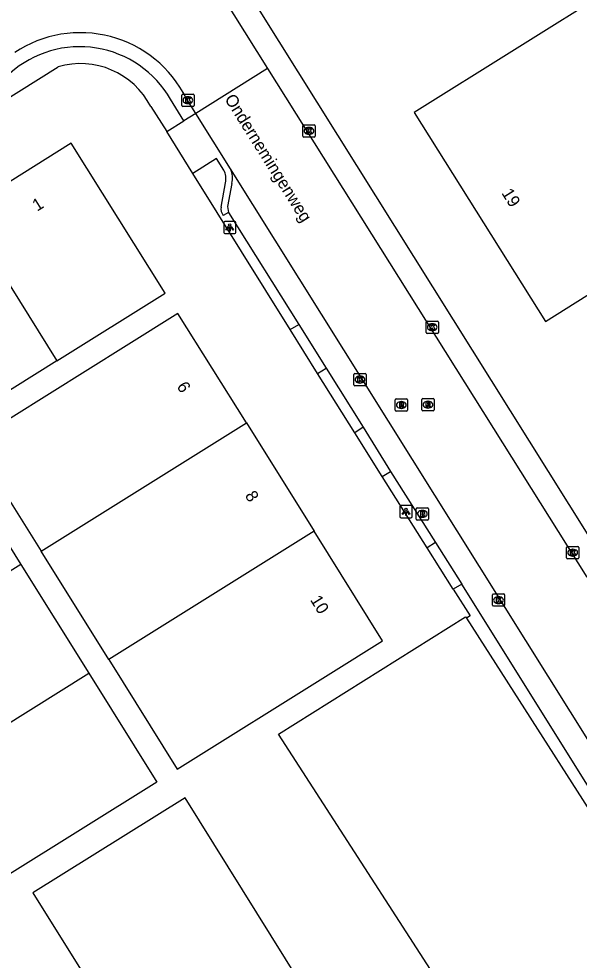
# Model space of a CAD drawing. Extents: x 158461 to 159795, y 387220 to 388672.
# Drawn here: x 158762.6 to 158808.4, y 387821.2 to 387898.2 of the extents above; entities that cross this region are included whole.
import ezdxf

# ---------------------------------------------------------------- set-up
doc = ezdxf.new("R2010")
doc.units = 0
for name, color, linetype in [('IMGEO_Brandkraan', 7, 'Continuous'), ('IMGEO_Kolk', 7, 'Continuous'), ('IMGEO_Lichtpunt', 7, 'Continuous'), ('IMGEO_Openbare_ruimte_label', 7, 'Continuous'), ('IMGEO_Pand', 7, 'Continuous'), ('IMGEO_Pand_nummerreeks', 7, 'Continuous'), ('IMGEO_Rijbaan_lokaal_gesloten', 7, 'Continuous'), ('IMGEO_Rioolput', 7, 'Continuous'), ('IMGEO_Voetpad_open', 7, 'Continuous')]:
    doc.layers.add(name, color=color, linetype=linetype)

msp = doc.modelspace()

# ---------------------------------------------------------------- linework, layer by layer
at = {"layer": 'IMGEO_Brandkraan'}
for p, q in [((158795.095, 387857.277), (158795.095, 387858.129)), ((158795.17, 387858.203), (158796.022, 387858.203)), ((158796.096, 387858.129), (158796.096, 387857.277)), ((158795.606, 387857.423), (158795.581, 387857.423)), ((158795.583, 387857.983), (158795.608, 387857.983)), ((158796.022, 387857.203), (158795.17, 387857.203))]:
    msp.add_line(p, q, dxfattribs=at)
for points in [[(158795.095, 387857.277), (158795.095, 387858.129)], [(158795.17, 387858.203), (158796.022, 387858.203)], [(158796.096, 387858.129), (158796.096, 387857.277)], [(158795.443, 387857.903), (158795.443, 387857.503), (158795.656, 387857.503)], [(158795.674, 387857.903), (158795.443, 387857.903)], [(158795.622, 387857.822), (158795.568, 387857.822), (158795.568, 387857.746)], [(158795.568, 387857.746), (158795.621, 387857.746)], [(158795.63, 387857.67), (158795.568, 387857.67), (158795.568, 387857.589)], [(158795.568, 387857.589), (158795.63, 387857.589)], [(158796.022, 387857.203), (158795.17, 387857.203)]]:
    msp.add_lwpolyline(points, dxfattribs=at)
for centre, radius, start, end in [((158795.172, 387858.127), 0.0765, 91.55205, 178.44795), ((158795.172, 387858.127), 0.0765, 91.55205, 178.44795), ((158796.02, 387858.127), 0.0765, 1.55205, 88.44795), ((158796.02, 387858.127), 0.0765, 1.55205, 88.44795), ((158795.623, 387857.784), 0.0379, 267.82845, 90.93552), ((158795.631, 387857.629), 0.0404, 269.87594, 90.50774), ((158795.662, 387857.754), 0.251, 268.66757, 293.53466), ((158795.678, 387857.758), 0.145, 59.4692, 91.53667), ((158795.703, 387857.805), 0.0922, 285.51372, 58.15012), ((158795.708, 387857.613), 0.105, 301.31148, 78.98903), ((158795.172, 387857.279), 0.0765, 181.55205, 268.44795), ((158795.172, 387857.279), 0.0765, 181.55205, 268.44795), ((158796.02, 387857.279), 0.0765, 271.55205, 358.44795), ((158796.02, 387857.279), 0.0765, 271.55205, 358.44795)]:
    msp.add_arc(centre, radius, start, end, dxfattribs=at)
for centre, major_axis, ratio, start_param, end_param in [((158795.582, 387857.703), (-0.387, 0.002), 0.722429, 4.712389, 7.853982), ((158795.607, 387857.703), (-0.39, 0.002), 0.717154, 1.570796, 4.712389)]:
    msp.add_ellipse(centre, major_axis=major_axis, ratio=ratio, start_param=start_param, end_param=end_param, dxfattribs=at)
at = {"layer": 'IMGEO_Kolk'}
for p, q in [((158775.974, 387892.061), (158776.826, 387892.061)), ((158775.899, 387891.135), (158775.899, 387891.987)), ((158776.41, 387891.281), (158776.385, 387891.281)), ((158776.387, 387891.841), (158776.412, 387891.841)), ((158776.9, 387891.987), (158776.9, 387891.135)), ((158776.826, 387891.061), (158775.974, 387891.061)), ((158785.812, 387888.622), (158785.812, 387889.474)), ((158785.887, 387889.548), (158786.739, 387889.548)), ((158786.3, 387889.328), (158786.325, 387889.328)), ((158786.813, 387889.474), (158786.813, 387888.622)), ((158786.739, 387888.548), (158785.887, 387888.548)), ((158786.323, 387888.768), (158786.298, 387888.768)), ((158795.899, 387872.555), (158795.899, 387873.407)), ((158795.974, 387873.481), (158796.826, 387873.481)), ((158796.387, 387873.261), (158796.412, 387873.261)), ((158796.9, 387873.407), (158796.9, 387872.555)), ((158796.826, 387872.481), (158795.974, 387872.481)), ((158796.41, 387872.701), (158796.385, 387872.701)), ((158789.981, 387868.269), (158789.981, 387869.121)), ((158790.056, 387869.195), (158790.908, 387869.195)), ((158790.469, 387868.975), (158790.494, 387868.975)), ((158790.982, 387869.121), (158790.982, 387868.269)), ((158790.908, 387868.195), (158790.056, 387868.195)), ((158790.492, 387868.415), (158790.467, 387868.415)), ((158807.398, 387854.103), (158807.398, 387854.955)), ((158807.473, 387855.029), (158808.325, 387855.029)), ((158807.886, 387854.809), (158807.911, 387854.809)), ((158808.399, 387854.955), (158808.399, 387854.103)), ((158808.325, 387854.029), (158807.473, 387854.029)), ((158807.909, 387854.249), (158807.884, 387854.249)), ((158801.325, 387850.224), (158801.325, 387851.076)), ((158801.4, 387851.15), (158802.252, 387851.15)), ((158801.813, 387850.93), (158801.838, 387850.93)), ((158802.326, 387851.076), (158802.326, 387850.224)), ((158802.252, 387850.15), (158801.4, 387850.15)), ((158801.836, 387850.37), (158801.811, 387850.37))]:
    msp.add_line(p, q, dxfattribs=at)
for points in [[(158775.974, 387892.061), (158776.826, 387892.061)], [(158775.899, 387891.135), (158775.899, 387891.987)], [(158776.22, 387891.761), (158776.343, 387891.761), (158776.343, 387891.61), (158776.473, 387891.761), (158776.637, 387891.761), (158776.491, 387891.61), (158776.644, 387891.361), (158776.492, 387891.361), (158776.407, 387891.525), (158776.343, 387891.458), (158776.343, 387891.361), (158776.22, 387891.361), (158776.22, 387891.761)], [(158776.9, 387891.987), (158776.9, 387891.135)], [(158776.826, 387891.061), (158775.974, 387891.061)], [(158785.812, 387888.622), (158785.812, 387889.474)], [(158785.887, 387889.548), (158786.739, 387889.548)], [(158786.133, 387889.248), (158786.256, 387889.248), (158786.256, 387889.097), (158786.386, 387889.248), (158786.55, 387889.248), (158786.404, 387889.097), (158786.557, 387888.848), (158786.405, 387888.848), (158786.32, 387889.012), (158786.256, 387888.945), (158786.256, 387888.848), (158786.133, 387888.848), (158786.133, 387889.248)], [(158786.813, 387889.474), (158786.813, 387888.622)], [(158786.739, 387888.548), (158785.887, 387888.548)], [(158795.899, 387872.555), (158795.899, 387873.407)], [(158795.974, 387873.481), (158796.826, 387873.481)], [(158796.22, 387873.181), (158796.343, 387873.181), (158796.343, 387873.03), (158796.473, 387873.181), (158796.637, 387873.181), (158796.491, 387873.03), (158796.644, 387872.781), (158796.492, 387872.781), (158796.407, 387872.945), (158796.343, 387872.878), (158796.343, 387872.781), (158796.22, 387872.781), (158796.22, 387873.181)], [(158796.9, 387873.407), (158796.9, 387872.555)], [(158796.826, 387872.481), (158795.974, 387872.481)], [(158789.981, 387868.269), (158789.981, 387869.121)], [(158790.056, 387869.195), (158790.908, 387869.195)], [(158790.982, 387869.121), (158790.982, 387868.269)], [(158790.908, 387868.195), (158790.056, 387868.195)], [(158790.302, 387868.895), (158790.425, 387868.895), (158790.425, 387868.744), (158790.555, 387868.895), (158790.719, 387868.895), (158790.573, 387868.744), (158790.726, 387868.495), (158790.574, 387868.495), (158790.489, 387868.659), (158790.425, 387868.592), (158790.425, 387868.495), (158790.302, 387868.495), (158790.302, 387868.895)], [(158807.398, 387854.103), (158807.398, 387854.955)], [(158807.473, 387855.029), (158808.325, 387855.029)], [(158807.719, 387854.729), (158807.842, 387854.729), (158807.842, 387854.578), (158807.972, 387854.729), (158808.136, 387854.729), (158807.99, 387854.578), (158808.143, 387854.329), (158807.991, 387854.329), (158807.906, 387854.493), (158807.842, 387854.426), (158807.842, 387854.329), (158807.719, 387854.329), (158807.719, 387854.729)], [(158808.399, 387854.955), (158808.399, 387854.103)], [(158808.325, 387854.029), (158807.473, 387854.029)], [(158801.325, 387850.224), (158801.325, 387851.076)], [(158801.4, 387851.15), (158802.252, 387851.15)], [(158801.646, 387850.85), (158801.769, 387850.85), (158801.769, 387850.699), (158801.899, 387850.85), (158802.063, 387850.85), (158801.917, 387850.699), (158802.07, 387850.45), (158801.918, 387850.45), (158801.833, 387850.614), (158801.769, 387850.547), (158801.769, 387850.45), (158801.646, 387850.45), (158801.646, 387850.85)], [(158802.326, 387851.076), (158802.326, 387850.224)], [(158802.252, 387850.15), (158801.4, 387850.15)]]:
    msp.add_lwpolyline(points, dxfattribs=at)
for centre, start, end in [((158775.976, 387891.985), 91.55205, 178.44795), ((158775.976, 387891.985), 91.55205, 178.44795), ((158776.824, 387891.985), 1.55205, 88.44795), ((158776.824, 387891.985), 1.55205, 88.44795), ((158775.976, 387891.137), 181.55205, 268.44795), ((158775.976, 387891.137), 181.55205, 268.44795), ((158776.824, 387891.137), 271.55205, 358.44795), ((158776.824, 387891.137), 271.55205, 358.44795), ((158785.889, 387889.472), 91.55205, 178.44795), ((158785.889, 387889.472), 91.55205, 178.44795), ((158786.737, 387889.472), 1.55205, 88.44795), ((158786.737, 387889.472), 1.55205, 88.44795), ((158785.889, 387888.624), 181.55205, 268.44795), ((158785.889, 387888.624), 181.55205, 268.44795), ((158786.737, 387888.624), 271.55205, 358.44795), ((158786.737, 387888.624), 271.55205, 358.44795), ((158795.976, 387873.405), 91.55205, 178.44795), ((158795.976, 387873.405), 91.55205, 178.44795), ((158796.824, 387873.405), 1.55205, 88.44795), ((158796.824, 387873.405), 1.55205, 88.44795), ((158795.976, 387872.557), 181.55205, 268.44795), ((158795.976, 387872.557), 181.55205, 268.44795), ((158796.824, 387872.557), 271.55205, 358.44795), ((158796.824, 387872.557), 271.55205, 358.44795), ((158790.058, 387869.119), 91.55205, 178.44795), ((158790.058, 387869.119), 91.55205, 178.44795), ((158790.906, 387869.119), 1.55205, 88.44795), ((158790.906, 387869.119), 1.55205, 88.44795), ((158790.058, 387868.271), 181.55205, 268.44795), ((158790.058, 387868.271), 181.55205, 268.44795), ((158790.906, 387868.271), 271.55205, 358.44795), ((158790.906, 387868.271), 271.55205, 358.44795), ((158807.475, 387854.953), 91.55205, 178.44795), ((158807.475, 387854.953), 91.55205, 178.44795), ((158808.323, 387854.953), 1.55205, 88.44795), ((158808.323, 387854.953), 1.55205, 88.44795), ((158807.475, 387854.105), 181.55205, 268.44795), ((158807.475, 387854.105), 181.55205, 268.44795), ((158808.323, 387854.105), 271.55205, 358.44795), ((158808.323, 387854.105), 271.55205, 358.44795), ((158801.402, 387851.074), 91.55205, 178.44795), ((158801.402, 387851.074), 91.55205, 178.44795), ((158802.25, 387851.074), 1.55205, 88.44795), ((158802.25, 387851.074), 1.55205, 88.44795), ((158801.402, 387850.226), 181.55205, 268.44795), ((158801.402, 387850.226), 181.55205, 268.44795), ((158802.25, 387850.226), 271.55205, 358.44795), ((158802.25, 387850.226), 271.55205, 358.44795)]:
    msp.add_arc(centre, 0.0765, start, end, dxfattribs=at)
for centre, major_axis, ratio, start_param, end_param in [((158776.386, 387891.561), (-0.387, 0.002), 0.722429, 4.712389, 7.853982), ((158776.411, 387891.561), (-0.39, 0.002), 0.717154, 1.570796, 4.712389), ((158786.299, 387889.048), (-0.387, 0.002), 0.722429, 4.712389, 7.853982), ((158786.324, 387889.048), (-0.39, 0.002), 0.717154, 1.570796, 4.712389), ((158796.386, 387872.981), (-0.387, 0.002), 0.722429, 4.712389, 7.853982), ((158796.411, 387872.981), (-0.39, 0.002), 0.717154, 1.570796, 4.712389), ((158790.468, 387868.695), (-0.387, 0.002), 0.722429, 4.712389, 7.853982), ((158790.493, 387868.695), (-0.39, 0.002), 0.717154, 1.570796, 4.712389), ((158807.885, 387854.529), (-0.387, 0.002), 0.722429, 4.712389, 7.853982), ((158807.91, 387854.529), (-0.39, 0.002), 0.717154, 1.570796, 4.712389), ((158801.812, 387850.65), (-0.387, 0.002), 0.722429, 4.712389, 7.853982), ((158801.837, 387850.65), (-0.39, 0.002), 0.717154, 1.570796, 4.712389)]:
    msp.add_ellipse(centre, major_axis=major_axis, ratio=ratio, start_param=start_param, end_param=end_param, dxfattribs=at)
at = {"layer": 'IMGEO_Lichtpunt'}
for p, q in [((158779.328, 387881.553), (158779.328, 387880.746)), ((158779.328, 387881.553), (158779.328, 387880.746)), ((158780.23, 387881.648), (158779.422, 387881.648)), ((158780.23, 387881.648), (158779.422, 387881.648)), ((158780.324, 387880.746), (158780.324, 387881.553)), ((158780.324, 387880.746), (158780.324, 387881.553)), ((158779.422, 387880.652), (158780.23, 387880.652)), ((158779.422, 387880.652), (158780.23, 387880.652)), ((158793.751, 387858.287), (158793.751, 387857.48)), ((158793.751, 387858.287), (158793.751, 387857.48)), ((158794.653, 387858.382), (158793.845, 387858.382)), ((158794.653, 387858.382), (158793.845, 387858.382)), ((158794.747, 387857.48), (158794.747, 387858.287)), ((158794.747, 387857.48), (158794.747, 387858.287)), ((158793.845, 387857.386), (158794.653, 387857.386)), ((158793.845, 387857.386), (158794.653, 387857.386))]:
    msp.add_line(p, q, dxfattribs=at)
for points in [[(158779.702, 387881.217), (158779.741, 387881.189), (158779.553, 387880.927), (158779.515, 387880.954), (158779.702, 387881.217)], [(158779.804, 387881.169), (158779.851, 387881.169), (158779.851, 387880.847), (158779.804, 387880.847), (158779.804, 387881.169)], [(158779.914, 387881.189), (158779.952, 387881.216), (158780.139, 387880.954), (158780.1, 387880.926), (158779.914, 387881.189)], [(158794.125, 387857.951), (158794.164, 387857.923), (158793.976, 387857.661), (158793.938, 387857.688), (158794.125, 387857.951)], [(158794.227, 387857.903), (158794.274, 387857.903), (158794.274, 387857.581), (158794.227, 387857.581), (158794.227, 387857.903)], [(158794.337, 387857.923), (158794.375, 387857.95), (158794.562, 387857.688), (158794.523, 387857.66), (158794.337, 387857.923)]]:
    msp.add_lwpolyline(points, dxfattribs=at)
for centre in [(158779.827, 387881.351), (158794.25, 387858.085)]:
    msp.add_circle(centre, 0.0994, dxfattribs=at)
for centre, start, end in [((158779.422, 387881.553), 90, 180), ((158779.422, 387881.553), 90, 180), ((158780.23, 387881.553), 0, 90), ((158780.23, 387881.553), 0, 90), ((158779.422, 387880.746), 180, 270), ((158779.422, 387880.746), 180, 270), ((158780.23, 387880.746), 270, 0), ((158780.23, 387880.746), 270, 360), ((158793.845, 387858.287), 90, 180), ((158793.845, 387858.287), 90, 180), ((158794.653, 387858.287), 0, 90), ((158794.653, 387858.287), 0, 90), ((158793.845, 387857.48), 180, 270), ((158793.845, 387857.48), 180, 270), ((158794.653, 387857.48), 270, 0), ((158794.653, 387857.48), 270, 360)]:
    msp.add_arc(centre, 0.0946, start, end, dxfattribs=at)
at = {"layer": 'IMGEO_Pand'}
for points in [[(158811.337, 387900.849), (158794.929, 387890.552), (158805.657, 387873.457), (158814.132, 387878.775)], [(158765.682, 387870.241), (158774.531, 387875.772), (158766.857, 387888.05), (158758.009, 387882.52)], [(158758.009, 387882.52), (158765.682, 387870.241)], [(158781.189, 387865.148), (158775.586, 387874.113), (158771.346, 387871.463), (158758.776, 387863.607), (158764.379, 387854.641)], [(158765.682, 387870.241), (158756.936, 387864.776)], [(158764.379, 387854.641), (158781.189, 387865.148)], [(158781.189, 387865.148), (158786.73, 387856.283)], [(158745.985, 387843.102), (158740.419, 387852.007), (158744.66, 387854.657), (158757.16, 387862.47), (158762.726, 387853.564)], [(158769.92, 387845.776), (158775.523, 387836.811), (158788.093, 387844.667), (158792.333, 387847.317), (158786.73, 387856.283)], [(158786.73, 387856.283), (158769.92, 387845.776)], [(158769.92, 387845.776), (158764.379, 387854.641)], [(158762.726, 387853.564), (158745.985, 387843.102)], [(158762.726, 387853.564), (158768.292, 387844.658)], [(158800.488, 387813.876), (158783.815, 387839.674), (158799.126, 387849.283), (158799.192, 387849.165)], [(158799.192, 387849.165), (158814.073, 387825.912), (158813.131, 387821.784), (158800.488, 387813.876)], [(158768.292, 387844.658), (158773.856, 387835.755), (158761.356, 387827.942), (158757.115, 387825.292), (158751.55, 387834.196)], [(158751.55, 387834.196), (158768.292, 387844.658)], [(158789.812, 387806.958), (158787.506, 387810.654), (158786.782, 387810.203), (158785.831, 387811.728), (158789.093, 387813.763), (158776.177, 387834.469), (158763.717, 387826.697), (158768.299, 387819.351), (158766.712, 387818.361), (158766.252, 387819.098), (158762.604, 387816.822), (158771.452, 387802.636), (158774.397, 387804.473), (158775.793, 387802.235), (158778.041, 387803.637), (158779.847, 387800.742)]]:
    msp.add_lwpolyline(points, dxfattribs=at)
at = {"layer": 'IMGEO_Rijbaan_lokaal_gesloten'}
for points in [[(158772.625, 387910.573), (158782.923, 387894.163)], [(158782.923, 387894.163), (158777.049, 387890.477)], [(158782.923, 387894.163), (158809.048, 387852.533)], [(158777.049, 387890.477), (158776.253, 387891.744)], [(158779.898, 387885.947), (158777.049, 387890.477)], [(158815.162, 387829.602), (158779.898, 387885.947)]]:
    msp.add_lwpolyline(points, dxfattribs=at)
msp.add_arc((158767.6, 387887.416), 9.675, 26.57487, 123.75151, dxfattribs=at)
at = {"layer": 'IMGEO_Rioolput'}
for p, q in [((158793.372, 387866.191), (158793.372, 387867.043)), ((158793.447, 387867.117), (158794.299, 387867.117)), ((158793.86, 387866.897), (158793.885, 387866.897)), ((158794.373, 387867.043), (158794.373, 387866.191)), ((158795.547, 387866.216), (158795.547, 387867.068)), ((158795.622, 387867.142), (158796.474, 387867.142)), ((158796.035, 387866.922), (158796.06, 387866.922)), ((158796.548, 387867.068), (158796.548, 387866.216)), ((158794.299, 387866.117), (158793.447, 387866.117)), ((158793.883, 387866.337), (158793.858, 387866.337)), ((158796.474, 387866.142), (158795.622, 387866.142)), ((158796.058, 387866.362), (158796.033, 387866.362))]:
    msp.add_line(p, q, dxfattribs=at)
for points in [[(158793.372, 387866.191), (158793.372, 387867.043)], [(158793.447, 387867.117), (158794.299, 387867.117)], [(158793.961, 387866.815), (158793.709, 387866.817), (158793.709, 387866.417)], [(158793.887, 387866.736), (158793.833, 387866.736), (158793.833, 387866.655)], [(158793.833, 387866.655), (158793.885, 387866.655)], [(158794.373, 387867.043), (158794.373, 387866.191)], [(158795.547, 387866.216), (158795.547, 387867.068)], [(158795.622, 387867.142), (158796.474, 387867.142)], [(158796.136, 387866.84), (158795.884, 387866.842), (158795.884, 387866.442)], [(158795.884, 387866.442), (158796.008, 387866.442), (158796.008, 387866.604), (158796.019, 387866.604)], [(158796.062, 387866.761), (158796.008, 387866.761), (158796.008, 387866.68)], [(158796.008, 387866.68), (158796.06, 387866.68)], [(158796.548, 387867.068), (158796.548, 387866.216)], [(158794.299, 387866.117), (158793.447, 387866.117)], [(158793.709, 387866.417), (158793.833, 387866.417), (158793.833, 387866.579), (158793.844, 387866.579)], [(158793.891, 387866.55), (158793.962, 387866.417), (158794.102, 387866.417), (158794.037, 387866.543)], [(158796.474, 387866.142), (158795.622, 387866.142)], [(158796.066, 387866.575), (158796.137, 387866.442), (158796.277, 387866.442), (158796.212, 387866.568)]]:
    msp.add_lwpolyline(points, dxfattribs=at)
for centre, radius, start, end in [((158793.449, 387867.041), 0.0765, 91.55205, 178.44795), ((158793.449, 387867.041), 0.0765, 91.55205, 178.44795), ((158793.869, 387866.844), 0.19, 274.7715, 282.96867), ((158793.893, 387866.64), 0.0964, 77.00612, 93.18647), ((158793.907, 387866.697), 0.0378, 276.66336, 79.67722), ((158793.96, 387866.705), 0.109, 350.36119, 89.41601), ((158793.958, 387866.705), 0.112, 277.58423, 350.98172), ((158793.942, 387866.49), 0.108, 29.51342, 73.79051), ((158794.297, 387867.041), 0.0765, 1.55205, 88.44795), ((158794.297, 387867.041), 0.0765, 1.55205, 88.44795), ((158795.624, 387867.066), 0.0765, 91.55205, 178.44795), ((158795.624, 387867.066), 0.0765, 91.55205, 178.44795), ((158796.018, 387866.551), 0.0533, 26.02933, 88.69889), ((158796.044, 387866.869), 0.19, 274.7715, 282.96867), ((158796.068, 387866.665), 0.0964, 77.00612, 93.18647), ((158796.082, 387866.722), 0.0378, 276.66336, 79.67722), ((158796.135, 387866.73), 0.109, 350.36119, 89.41601), ((158796.133, 387866.73), 0.112, 277.58423, 350.98172), ((158796.117, 387866.515), 0.108, 29.51342, 73.79051), ((158796.472, 387867.066), 0.0765, 1.55205, 88.44795), ((158796.472, 387867.066), 0.0765, 1.55205, 88.44795), ((158793.449, 387866.193), 0.0765, 181.55205, 268.44795), ((158793.449, 387866.193), 0.0765, 181.55205, 268.44795), ((158793.843, 387866.526), 0.0533, 26.02933, 88.69889), ((158794.297, 387866.193), 0.0765, 271.55205, 358.44795), ((158794.297, 387866.193), 0.0765, 271.55205, 358.44795), ((158795.624, 387866.218), 0.0765, 181.55205, 268.44795), ((158795.624, 387866.218), 0.0765, 181.55205, 268.44795), ((158796.472, 387866.218), 0.0765, 271.55205, 358.44795), ((158796.472, 387866.218), 0.0765, 271.55205, 358.44795)]:
    msp.add_arc(centre, radius, start, end, dxfattribs=at)
for centre, major_axis, ratio, start_param, end_param in [((158793.859, 387866.617), (-0.387, 0.002), 0.722429, 4.712389, 7.853982), ((158793.884, 387866.617), (-0.39, 0.002), 0.717154, 1.570796, 4.712389), ((158796.034, 387866.642), (-0.387, 0.002), 0.722429, 4.712389, 7.853982), ((158796.059, 387866.642), (-0.39, 0.002), 0.717154, 1.570796, 4.712389)]:
    msp.add_ellipse(centre, major_axis=major_axis, ratio=ratio, start_param=start_param, end_param=end_param, dxfattribs=at)
at = {"layer": 'IMGEO_Voetpad_open'}
for points in [[(158810.725, 387853.499), (158774.412, 387911.516)], [(158730.264, 387872.022), (158765.776, 387894.3)], [(158776.078, 387889.871), (158774.975, 387891.638)], [(158773.366, 387891.042), (158774.665, 387888.991)], [(158774.665, 387888.991), (158776.078, 387889.871)], [(158777.049, 387890.477), (158776.078, 387889.871)], [(158776.797, 387885.577), (158774.665, 387888.991)], [(158779.331, 387885.849), (158778.738, 387886.8), (158776.797, 387885.577)], [(158784.775, 387872.783), (158776.797, 387885.577)], [(158779.11, 387882.816), (158779.467, 387884.805)], [(158779.996, 387884.757), (158779.635, 387882.852), (158779.716, 387882.386)], [(158779.716, 387882.386), (158779.284, 387882.14)], [(158779.716, 387882.386), (158785.476, 387873.211)], [(158784.775, 387872.783), (158785.476, 387873.211)], [(158787.01, 387869.188), (158784.775, 387872.783)], [(158785.476, 387873.211), (158787.718, 387869.63)], [(158787.01, 387869.188), (158787.718, 387869.63)], [(158790.068, 387864.352), (158787.01, 387869.188)], [(158787.718, 387869.63), (158790.757, 387864.802)], [(158790.757, 387864.802), (158790.068, 387864.352)], [(158792.311, 387860.769), (158790.068, 387864.352)], [(158790.757, 387864.802), (158792.992, 387861.187)], [(158792.311, 387860.769), (158792.992, 387861.187)], [(158795.971, 387854.919), (158792.311, 387860.769)], [(158792.992, 387861.187), (158796.666, 387855.36)], [(158796.666, 387855.36), (158795.971, 387854.919)], [(158796.666, 387855.36), (158798.808, 387851.952)], [(158798.107, 387851.535), (158795.971, 387854.919)], [(158798.808, 387851.952), (158798.107, 387851.535)], [(158798.107, 387851.535), (158799.495, 387849.349), (158799.192, 387849.165)], [(158811.691, 387831.345), (158798.808, 387851.952)]]:
    msp.add_lwpolyline(points, dxfattribs=at)
for centre, radius, start, end in [((158767.546, 387887.379), 8.563, 29.82654, 131.77553), ((158767.594, 387888.065), 6.494, 27.27966, 106.25758), ((158778.132, 387885.202), 1.917, 346.56214, 22.85356), ((158778.044, 387885.15), 1.465, 346.35843, 28.48562), ((158780.087, 387882.707), 0.983, 173.64247, 215.22633)]:
    msp.add_arc(centre, radius, start, end, dxfattribs=at)

# ---------------------------------------------------------------- texts
at = {"layer": 'IMGEO_Openbare_ruimte_label'}
msp.add_text('Ondernemingenweg', height=1, rotation=302.08436, dxfattribs=at).set_placement((158779.364, 387891.677))
at = {"layer": 'IMGEO_Pand_nummerreeks'}
for s, rotation, p in [('19', 302.11041, (158802.037, 387883.967)), ('1', 32.0048, (158764.059, 387882.434)), ('6', 302.00461, (158775.45, 387868.142)), ('8', 302.00461, (158781.034, 387859.207)), ('10', 302.00461, (158786.373, 387850.665))]:
    msp.add_text(s, height=1, rotation=rotation, dxfattribs=at).set_placement(p)

doc.saveas('drawing.dxf')
